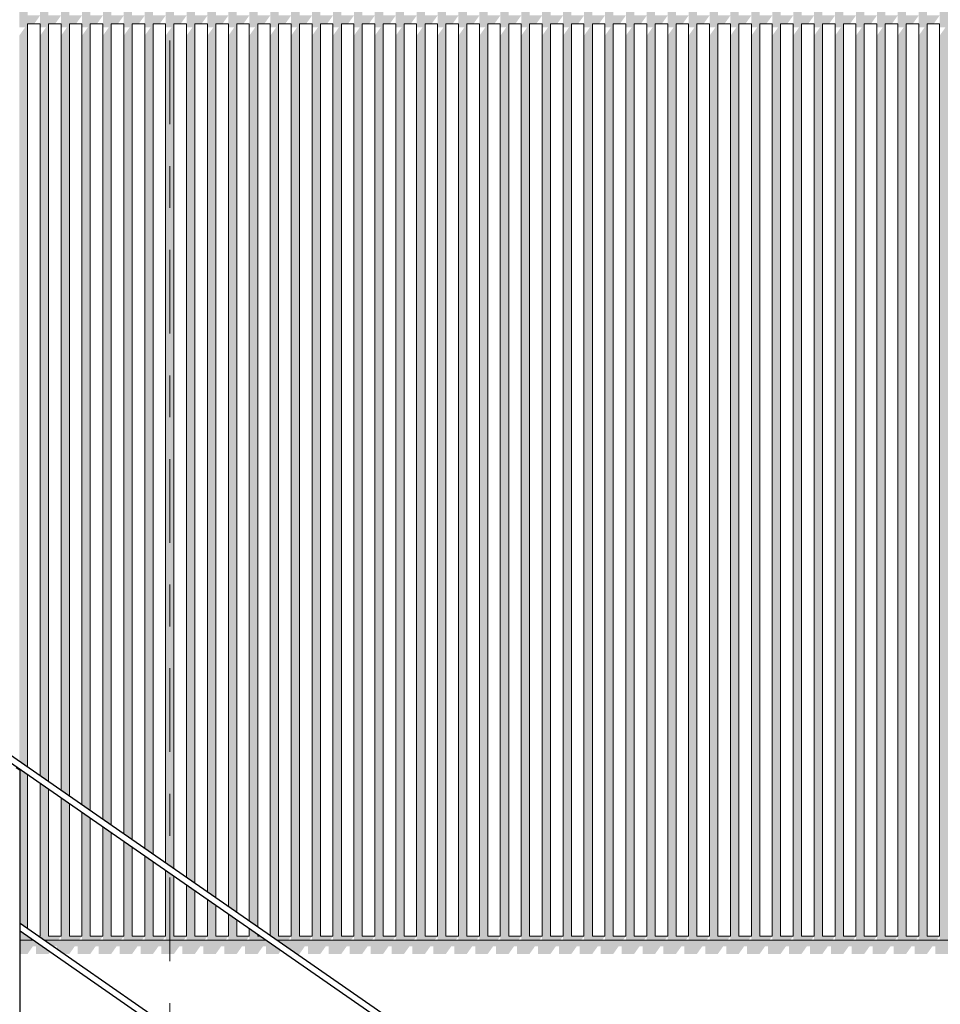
# Model space of a CAD drawing. Header units: metres. Extents: x -52 to 321, y -8 to 26.
# Tile 283 of 333: x 307.07 to 309.27, y 3.19 to 5.55. Entities that reach past the tile are written whole.
import ezdxf
from ezdxf.enums import TextEntityAlignment as Align

# ---------------------------------------------------------------- set-up
doc = ezdxf.new("R2010")
doc.units = ezdxf.units.M
doc.header["$MEASUREMENT"] = 0
doc.linetypes.add('Raster', pattern=[0.4, 0.2, -0.1, 0, -0.1])
for name, color, linetype in [('10 Wand außen', 7, 'Continuous'), ('40 Absturzsicherung', 7, 'Continuous'), ('50 Sanitäreinrichtung', 7, 'Continuous'), ('90 Achsraster', 7, 'Continuous'), ('94 Genehmigungsplanung Bemaßung', 7, 'Continuous')]:
    doc.layers.add(name, color=color, linetype=linetype)
doc.styles.add('ERSTELLTER_STIL_1', font='arial.ttf')
doc.styles.add('ERSTELLTER_STIL_2', font='arial.ttf')
doc.dimstyles.new('ERSTELLTER_STIL__1', dxfattribs={"dimtxt": 0.25, "dimasz": 0.19, "dimexe": 0.18, "dimexo": 0.1, "dimgap": 0, "dimtad": 1, "dimtih": 1, "dimtoh": 1, "dimzin": 0, "dimdsep": 46, "dimtxsty": 'ERSTELLTER_STIL_2', "dimblk": 'ARROWHEAD_6', "dimblk1": 'ARROWHEAD_6', "dimblk2": 'ARROWHEAD_6', "dimcen": 0.09, "dimclrd": 7, "dimclre": 7, "dimclrt": 7, "dimazin": 0, "dimtfac": 1, "dimtdec": 4, "dimtmove": 0, "dimatfit": 3, "dimfxl": 1, "dimtolj": 1, "dimtzin": 0, "dimarcsym": 0})

# ---------------------------------------------------------------- blocks, each defined once
blk = doc.blocks.new('Standard-Rastermarker[16]_2', base_point=(307.4261, 9.9973))
at = {"layer": '90 Achsraster', "color": 14, "linetype": 'Raster', "lineweight": 18, "true_color": 0xa80000}
blk.add_line((307.4261, 8.9973), (307.4261, -1.0027), dxfattribs=at)
at = {"layer": '90 Achsraster', "color": 14, "lineweight": 18, "true_color": 0xa80000, "style": 'ERSTELLTER_STIL_1'}
for tag, p in [('AC_MarkerText_1_0', (307.4261, 10.4973)), ('AC_MarkerText_1_1', (307.4261, -2.2027))]:
    blk.add_attdef(tag, text='', height=0.3, rotation=360, dxfattribs=at).set_placement(p, align=Align.TOP_CENTER)
blk = doc.blocks.new('*D55', base_point=(33626.1154, -0.0027))
at = {"layer": '94 Genehmigungsplanung Bemaßung', "color": 7, "linetype": 'Continuous', "lineweight": 13}
for p, q in [((297.0161, 9.1905), (297.0161, 9.5655)), ((312.8361, 9.1905), (312.8361, 9.5655)), ((297.1161, 9.478), (296.9161, 9.278)), ((312.7361, 9.278), (312.9361, 9.478)), ((296.8661, 9.378), (297.0161, 9.378)), ((297.0161, 9.378), (312.8361, 9.378)), ((312.8361, 9.378), (312.9861, 9.378))]:
    blk.add_line(p, q, dxfattribs=at)
at = {"layer": '94 Genehmigungsplanung Bemaßung', "color": 7, "lineweight": 13, "insert": (304.4971, 9.428), "char_height": 0.25, "attachment_point": 7, "style": 'ERSTELLTER_STIL_2'}
blk.add_mtext('\\A1;{\\pql;\\fArial|b0|i0|c0|p0;\\W1.000000;15,82}', dxfattribs=at)
blk = doc.blocks.new('ARROWHEAD_6')
at = {"color": 0, "linetype": 'Continuous', "lineweight": 0}
for p, q in [((-0.5, -0.5), (0.5, 0.5)), ((0, 0), (-1, 0))]:
    blk.add_line(p, q, dxfattribs=at)

msp = doc.modelspace()

# ---------------------------------------------------------------- hatches: boundary and pattern name
at = {"layer": '10 Wand außen', "linetype": 'Continuous', "lineweight": 0, "true_color": 0x000000}
for points in [[(307.0996, 3.3473), (307.0685, 3.3473), (307.0685, 3.3148), (307.0861, 3.3148), (307.099, 3.3331), (307.1061, 3.3331), (307.1061, 3.3148), (307.1361, 3.3148), (307.1394, 3.3196)], [(307.1259, 3.3473), (307.1481, 3.3319), (307.149, 3.3331), (307.1561, 3.3331), (307.1561, 3.3263), (307.1726, 3.3148), (307.1861, 3.3148), (307.199, 3.3331), (307.2061, 3.3331), (307.2061, 3.3148), (307.2361, 3.3148), (307.249, 3.3331), (307.2561, 3.3331), (307.2561, 3.3148), (307.2861, 3.3148), (307.299, 3.3331), (307.3061, 3.3331), (307.3061, 3.3148), (307.3361, 3.3148), (307.349, 3.3331), (307.3561, 3.3331), (307.3561, 3.3148), (307.3861, 3.3148), (307.399, 3.3331), (307.4061, 3.3331), (307.4061, 3.3148), (307.4361, 3.3148), (307.449, 3.3331), (307.4561, 3.3331), (307.4561, 3.3148), (307.4861, 3.3148), (307.499, 3.3331), (307.5061, 3.3331), (307.5061, 3.3148), (307.5361, 3.3148), (307.549, 3.3331), (307.5561, 3.3331), (307.5561, 3.3148), (307.5861, 3.3148), (307.599, 3.3331), (307.6061, 3.3331), (307.6061, 3.3148), (307.6361, 3.3148), (307.649, 3.3331), (307.6561, 3.3331), (307.6561, 3.3148), (307.6861, 3.3148), (307.6916, 3.3226), (307.6561, 3.3473)], [(307.6824, 3.3473), (307.7028, 3.3331), (307.7061, 3.3331), (307.7061, 3.3308), (307.7291, 3.3148), (307.7361, 3.3148), (307.749, 3.3331), (307.7561, 3.3331), (307.7561, 3.3148), (307.7861, 3.3148), (307.799, 3.3331), (307.8061, 3.3331), (307.8061, 3.3148), (307.8361, 3.3148), (307.849, 3.3331), (307.8561, 3.3331), (307.8561, 3.3148), (307.8861, 3.3148), (307.899, 3.3331), (307.9061, 3.3331), (307.9061, 3.3148), (307.9361, 3.3148), (307.949, 3.3331), (307.9561, 3.3331), (307.9561, 3.3148), (307.9861, 3.3148), (307.999, 3.3331), (308.0061, 3.3331), (308.0061, 3.3148), (308.0361, 3.3148), (308.049, 3.3331), (308.0561, 3.3331), (308.0561, 3.3148), (308.0861, 3.3148), (308.099, 3.3331), (308.1061, 3.3331), (308.1061, 3.3148), (308.1361, 3.3148), (308.149, 3.3331), (308.1561, 3.3331), (308.1561, 3.3148), (308.1861, 3.3148), (308.199, 3.3331), (308.2061, 3.3331), (308.2061, 3.3148), (308.2361, 3.3148), (308.249, 3.3331), (308.2561, 3.3331), (308.2561, 3.3148), (308.2861, 3.3148), (308.299, 3.3331), (308.3061, 3.3331), (308.3061, 3.3148), (308.3361, 3.3148), (308.349, 3.3331), (308.3561, 3.3331), (308.3561, 3.3148), (308.3861, 3.3148), (308.399, 3.3331), (308.4061, 3.3331), (308.4061, 3.3148), (308.4361, 3.3148), (308.449, 3.3331), (308.4561, 3.3331), (308.4561, 3.3148), (308.4861, 3.3148), (308.499, 3.3331), (308.5061, 3.3331), (308.5061, 3.3148), (308.5361, 3.3148), (308.549, 3.3331), (308.5561, 3.3331), (308.5561, 3.3148), (308.5861, 3.3148), (308.599, 3.3331), (308.6061, 3.3331), (308.6061, 3.3148), (308.6361, 3.3148), (308.649, 3.3331), (308.6561, 3.3331), (308.6561, 3.3148), (308.6861, 3.3148), (308.699, 3.3331), (308.7061, 3.3331), (308.7061, 3.3148), (308.7361, 3.3148), (308.749, 3.3331), (308.7561, 3.3331), (308.7561, 3.3148), (308.7861, 3.3148), (308.799, 3.3331), (308.8061, 3.3331), (308.8061, 3.3148), (308.8361, 3.3148), (308.849, 3.3331), (308.8561, 3.3331), (308.8561, 3.3148), (308.8861, 3.3148), (308.899, 3.3331), (308.9061, 3.3331), (308.9061, 3.3148), (308.9361, 3.3148), (308.949, 3.3331), (308.9561, 3.3331), (308.9561, 3.3148), (308.9861, 3.3148), (308.999, 3.3331), (309.0061, 3.3331), (309.0061, 3.3148), (309.0361, 3.3148), (309.049, 3.3331), (309.0561, 3.3331), (309.0561, 3.3148), (309.0861, 3.3148), (309.099, 3.3331), (309.1061, 3.3331), (309.1061, 3.3148), (309.1361, 3.3148), (309.149, 3.3331), (309.1561, 3.3331), (309.1561, 3.3148), (309.1861, 3.3148), (309.199, 3.3331), (309.2061, 3.3331), (309.2061, 3.3148), (309.2361, 3.3148), (309.249, 3.3331), (309.2561, 3.3331), (309.2561, 3.3148), (309.2861, 3.3148), (309.299, 3.3331), (309.3061, 3.3331), (309.3061, 3.3148), (309.3361, 3.3148), (309.349, 3.3331), (309.3561, 3.3331), (309.3561, 3.3148), (309.3861, 3.3148), (309.399, 3.3331), (309.4061, 3.3331), (309.4061, 3.3148), (309.4361, 3.3148), (309.449, 3.3331), (309.4561, 3.3331), (309.4561, 3.3148), (309.4861, 3.3148), (309.499, 3.3331), (309.5061, 3.3331), (309.5061, 3.3148), (309.5361, 3.3148), (309.549, 3.3331), (309.5561, 3.3331), (309.5561, 3.3148), (309.5861, 3.3148), (309.599, 3.3331), (309.6061, 3.3331), (309.6061, 3.3148), (309.6361, 3.3148), (309.649, 3.3331), (309.6561, 3.3331), (309.6561, 3.3148), (309.6861, 3.3148), (309.699, 3.3331), (309.7061, 3.3331), (309.7061, 3.3148), (309.7361, 3.3148), (309.749, 3.3331), (309.7561, 3.3331), (309.7561, 3.3148), (309.7861, 3.3148), (309.799, 3.3331), (309.8061, 3.3331), (309.8061, 3.3148), (309.8361, 3.3148), (309.849, 3.3331), (309.8561, 3.3331), (309.8561, 3.3148), (309.8861, 3.3148), (309.899, 3.3331), (309.9061, 3.3331), (309.9061, 3.3148), (309.9361, 3.3148), (309.949, 3.3331), (309.9561, 3.3331), (309.9561, 3.3148), (309.9861, 3.3148), (309.999, 3.3331), (310.0061, 3.3331), (310.0061, 3.3148), (310.0361, 3.3148), (310.049, 3.3331), (310.0561, 3.3331), (310.0561, 3.3148), (310.0861, 3.3148), (310.099, 3.3331), (310.1061, 3.3331), (310.1061, 3.3148), (310.1361, 3.3148), (310.149, 3.3331), (310.1561, 3.3331), (310.1561, 3.3148), (310.1861, 3.3148), (310.199, 3.3331), (310.2061, 3.3331), (310.2061, 3.3148), (310.2361, 3.3148), (310.249, 3.3331), (310.2561, 3.3331), (310.2561, 3.3148), (310.2861, 3.3148), (310.299, 3.3331), (310.3061, 3.3331), (310.3061, 3.3148), (310.3361, 3.3148), (310.349, 3.3331), (310.3561, 3.3331), (310.3561, 3.3148), (310.3861, 3.3148), (310.399, 3.3331), (310.4061, 3.3331), (310.4061, 3.3148), (310.4361, 3.3148), (310.449, 3.3331), (310.4561, 3.3331), (310.4561, 3.3148), (310.4861, 3.3148), (310.499, 3.3331), (310.5061, 3.3331), (310.5061, 3.3148), (310.5361, 3.3148), (310.549, 3.3331), (310.5561, 3.3331), (310.5561, 3.3148), (310.5861, 3.3148), (310.599, 3.3331), (310.6061, 3.3331), (310.6061, 3.3148), (310.6361, 3.3148), (310.649, 3.3331), (310.6561, 3.3331), (310.6561, 3.3148), (310.6861, 3.3148), (310.699, 3.3331), (310.7061, 3.3331), (310.7061, 3.3148), (310.7361, 3.3148), (310.749, 3.3331), (310.7561, 3.3331), (310.7561, 3.3148), (310.7861, 3.3148), (310.799, 3.3331), (310.8061, 3.3331), (310.8061, 3.3148), (310.8361, 3.3148), (310.849, 3.3331), (310.8561, 3.3331), (310.8561, 3.3148), (310.8861, 3.3148), (310.899, 3.3331), (310.9061, 3.3331), (310.9061, 3.3148), (310.9361, 3.3148), (310.949, 3.3331), (310.9561, 3.3331), (310.9561, 3.3148), (310.9861, 3.3148), (310.999, 3.3331), (311.0061, 3.3331), (311.0061, 3.3148), (311.0361, 3.3148), (311.049, 3.3331), (311.0561, 3.3331), (311.0561, 3.3148), (311.0861, 3.3148), (311.099, 3.3331), (311.1061, 3.3331), (311.1061, 3.3148), (311.1361, 3.3148), (311.149, 3.3331), (311.1561, 3.3331), (311.1561, 3.3148), (311.1861, 3.3148), (311.199, 3.3331), (311.2061, 3.3331), (311.2061, 3.3148), (311.2361, 3.3148), (311.249, 3.3331), (311.2561, 3.3331), (311.2561, 3.3148), (311.2861, 3.3148), (311.299, 3.3331), (311.3061, 3.3331), (311.3061, 3.3148), (311.3361, 3.3148), (311.349, 3.3331), (311.3561, 3.3331), (311.3561, 3.3148), (311.3861, 3.3148), (311.399, 3.3331), (311.4061, 3.3331), (311.4061, 3.3148), (311.4361, 3.3148), (311.449, 3.3331), (311.4561, 3.3331), (311.4561, 3.3148), (311.4861, 3.3148), (311.499, 3.3331), (311.5061, 3.3331), (311.5061, 3.3148), (311.5361, 3.3148), (311.549, 3.3331), (311.5561, 3.3331), (311.5561, 3.3148), (311.5861, 3.3148), (311.599, 3.3331), (311.6061, 3.3331), (311.6061, 3.3148), (311.6361, 3.3148), (311.649, 3.3331), (311.6561, 3.3331), (311.6561, 3.3148), (311.6861, 3.3148), (311.699, 3.3331), (311.7061, 3.3331), (311.7061, 3.3148), (311.7361, 3.3148), (311.749, 3.3331), (311.7561, 3.3331), (311.7561, 3.3148), (311.7861, 3.3148), (311.799, 3.3331), (311.8061, 3.3331), (311.8061, 3.3148), (311.8361, 3.3148), (311.849, 3.3331), (311.8561, 3.3331), (311.8561, 3.3148), (311.8861, 3.3148), (311.899, 3.3331), (311.9061, 3.3331), (311.9061, 3.3148), (311.9361, 3.3148), (311.949, 3.3331), (311.9561, 3.3331), (311.9561, 3.3148), (311.9861, 3.3148), (311.999, 3.3331), (312.0061, 3.3331), (312.0061, 3.3148), (312.0361, 3.3148), (312.049, 3.3331), (312.0561, 3.3331), (312.0561, 3.3148), (312.0861, 3.3148), (312.099, 3.3331), (312.1061, 3.3331), (312.1061, 3.3148), (312.1361, 3.3148), (312.149, 3.3331), (312.1561, 3.3331), (312.1561, 3.3148), (312.1861, 3.3148), (312.199, 3.3331), (312.2061, 3.3331), (312.2061, 3.3148), (312.2361, 3.3148), (312.249, 3.3331), (312.2561, 3.3331), (312.2561, 3.3148), (312.2861, 3.3148), (312.299, 3.3331), (312.3061, 3.3331), (312.3061, 3.3148), (312.3361, 3.3148), (312.349, 3.3331), (312.3561, 3.3331), (312.3561, 3.3148), (312.3861, 3.3148), (312.399, 3.3331), (312.4061, 3.3331), (312.4061, 3.3148), (312.4361, 3.3148), (312.449, 3.3331), (312.4561, 3.3331), (312.4561, 3.3148), (312.4861, 3.3148), (312.499, 3.3331), (312.5061, 3.3331), (312.5061, 3.3148), (312.5361, 3.3148), (312.549, 3.3331), (312.5561, 3.3331), (312.5561, 3.3148), (312.5861, 3.3148), (312.599, 3.3331), (312.6061, 3.3331), (312.6061, 3.3148), (312.6361, 3.3148), (312.649, 3.3331), (312.6561, 3.3331), (312.6561, 3.3148), (312.6861, 3.3148), (312.699, 3.3331), (312.7061, 3.3331), (312.7061, 3.3148), (312.7361, 3.3148), (312.749, 3.3331), (312.7561, 3.3331), (312.7561, 3.3473)]]:
    msp.add_hatch(color=18, dxfattribs=at).paths.add_polyline_path(points)
at = {"layer": '50 Sanitäreinrichtung', "linetype": 'Continuous', "lineweight": 0, "true_color": 0x000000}
for points in [[(307.0661, 5.509), (307.0661, 3.7753), (307.0861, 3.7614), (307.0861, 5.5373), (307.1019, 5.5373), (307.1161, 5.5573), (307.0861, 5.5573), (307.0861, 6.7868), (307.0661, 6.7896), (307.0661, 5.5573), (307.0661, 5.5373), (307.0661, 5.529), (307.0802, 5.529)], [(307.1361, 6.7798), (307.1161, 6.7826), (307.1161, 5.5573), (307.1161, 5.5373), (307.1161, 5.529), (307.1302, 5.529), (307.1161, 5.509), (307.1161, 3.7406), (307.1361, 3.7267), (307.1361, 5.5373), (307.1519, 5.5373), (307.1661, 5.5573), (307.1361, 5.5573)], [(307.1661, 6.7756), (307.1661, 5.5573), (307.1661, 5.5373), (307.1661, 5.529), (307.1802, 5.529), (307.1661, 5.509), (307.1661, 3.7058), (307.1861, 3.692), (307.1861, 5.5373), (307.2019, 5.5373), (307.2161, 5.5573), (307.1861, 5.5573), (307.1861, 6.7728)], [(307.2161, 5.529), (307.2302, 5.529), (307.2161, 5.509), (307.2161, 3.6711), (307.2361, 3.6572), (307.2361, 5.5373), (307.2519, 5.5373), (307.2661, 5.5573), (307.2361, 5.5573), (307.2361, 6.7658), (307.2161, 6.7686), (307.2161, 5.5573), (307.2161, 5.5373)], [(307.2661, 5.5573), (307.2661, 5.5373), (307.2661, 5.529), (307.2802, 5.529), (307.2661, 5.509), (307.2661, 3.6364), (307.2861, 3.6225), (307.2861, 5.5373), (307.3019, 5.5373), (307.3161, 5.5573), (307.2861, 5.5573), (307.2861, 6.7587), (307.2661, 6.7615)], [(307.3161, 5.509), (307.3161, 3.6017), (307.3361, 3.5878), (307.3361, 5.5373), (307.3519, 5.5373), (307.3661, 5.5573), (307.3361, 5.5573), (307.3361, 6.7517), (307.3161, 6.7545), (307.3161, 5.5573), (307.3161, 5.5373), (307.3161, 5.529), (307.3302, 5.529)], [(307.3661, 6.7475), (307.3661, 5.5573), (307.3661, 5.5373), (307.3661, 5.529), (307.3802, 5.529), (307.3661, 5.509), (307.3661, 3.567), (307.3861, 3.5531), (307.3861, 5.5373), (307.4019, 5.5373), (307.4161, 5.5573), (307.3861, 5.5573), (307.3861, 6.7447)], [(307.4161, 5.509), (307.4161, 3.5322), (307.4361, 3.5183), (307.4361, 5.5373), (307.4519, 5.5373), (307.4661, 5.5573), (307.4361, 5.5573), (307.4361, 6.7376), (307.4161, 6.7405), (307.4161, 5.5573), (307.4161, 5.5373), (307.4161, 5.529), (307.4302, 5.529)], [(307.4802, 5.529), (307.4661, 5.509), (307.4661, 3.4975), (307.4861, 3.4836), (307.4861, 5.5373), (307.5019, 5.5373), (307.5161, 5.5573), (307.4861, 5.5573), (307.4861, 6.7306), (307.4661, 6.7334), (307.4661, 5.5573), (307.4661, 5.5373), (307.4661, 5.529)], [(307.5161, 6.7264), (307.5161, 5.5573), (307.5161, 5.5373), (307.5161, 5.529), (307.5302, 5.529), (307.5161, 5.509), (307.5161, 3.4628), (307.5361, 3.4489), (307.5361, 5.5373), (307.5519, 5.5373), (307.5661, 5.5573), (307.5361, 5.5573), (307.5361, 6.7236)], [(307.5661, 5.5373), (307.5661, 5.529), (307.5802, 5.529), (307.5661, 5.509), (307.5661, 3.4281), (307.5861, 3.4142), (307.5861, 5.5373), (307.6019, 5.5373), (307.6161, 5.5573), (307.5861, 5.5573), (307.5861, 6.7166), (307.5661, 6.7194), (307.5661, 5.5573)], [(307.6161, 5.5573), (307.6161, 5.5373), (307.6161, 5.529), (307.6302, 5.529), (307.6161, 5.509), (307.6161, 3.3933), (307.6361, 3.3795), (307.6361, 5.5373), (307.6519, 5.5373), (307.6661, 5.5573), (307.6361, 5.5573), (307.6361, 6.7095), (307.6161, 6.7123)], [(307.6661, 5.509), (307.6661, 3.3586), (307.6824, 3.3473), (307.709, 3.3473), (307.7161, 3.3573), (307.6861, 3.3573), (307.6861, 5.5373), (307.7019, 5.5373), (307.7161, 5.5573), (307.6861, 5.5573), (307.6861, 6.7025), (307.6661, 6.7053), (307.6661, 5.5573), (307.6661, 5.5373), (307.6661, 5.529), (307.6802, 5.529)], [(307.7161, 3.3473), (307.759, 3.3473), (307.7661, 3.3573), (307.7361, 3.3573), (307.7361, 5.5373), (307.7519, 5.5373), (307.7661, 5.5573), (307.7361, 5.5573), (307.7361, 6.6955), (307.7161, 6.6983), (307.7161, 5.5573), (307.7161, 5.5373), (307.7161, 5.529), (307.7302, 5.529), (307.7161, 5.509), (307.7161, 3.3573)], [(307.7661, 3.3573), (307.7661, 3.3473), (307.809, 3.3473), (307.8161, 3.3573), (307.7861, 3.3573), (307.7861, 5.5373), (307.8019, 5.5373), (307.8161, 5.5573), (307.7861, 5.5573), (307.7861, 6.6885), (307.7661, 6.6913), (307.7661, 5.5573), (307.7661, 5.5373), (307.7661, 5.529), (307.7802, 5.529), (307.7661, 5.509)], [(307.8161, 5.5573), (307.8161, 5.5373), (307.8161, 5.529), (307.8302, 5.529), (307.8161, 5.509), (307.8161, 3.3573), (307.8161, 3.3473), (307.859, 3.3473), (307.8661, 3.3573), (307.8361, 3.3573), (307.8361, 5.5373), (307.8519, 5.5373), (307.8661, 5.5573), (307.8361, 5.5573), (307.8361, 6.6814), (307.8161, 6.6842)], [(307.8661, 5.5573), (307.8661, 5.5373), (307.8661, 5.529), (307.8802, 5.529), (307.8661, 5.509), (307.8661, 3.3573), (307.8661, 3.3473), (307.909, 3.3473), (307.9161, 3.3573), (307.8861, 3.3573), (307.8861, 5.5373), (307.9019, 5.5373), (307.9161, 5.5573), (307.8861, 5.5573), (307.8861, 6.6744), (307.8661, 6.6772)], [(307.9302, 5.529), (307.9161, 5.509), (307.9161, 3.3573), (307.9161, 3.3473), (307.959, 3.3473), (307.9661, 3.3573), (307.9361, 3.3573), (307.9361, 5.5373), (307.9519, 5.5373), (307.9661, 5.5573), (307.9361, 5.5573), (307.9361, 6.6674), (307.9161, 6.6702), (307.9161, 5.5573), (307.9161, 5.5373), (307.9161, 5.529)], [(307.9661, 3.3473), (308.009, 3.3473), (308.0161, 3.3573), (307.9861, 3.3573), (307.9861, 5.5373), (308.0019, 5.5373), (308.0161, 5.5573), (307.9861, 5.5573), (307.9861, 6.6603), (307.9661, 6.6632), (307.9661, 5.5573), (307.9661, 5.5373), (307.9661, 5.529), (307.9802, 5.529), (307.9661, 5.509), (307.9661, 3.3573)], [(308.0361, 6.6533), (308.0161, 6.6561), (308.0161, 5.5573), (308.0161, 5.5373), (308.0161, 5.529), (308.0302, 5.529), (308.0161, 5.509), (308.0161, 3.3573), (308.0161, 3.3473), (308.059, 3.3473), (308.0661, 3.3573), (308.0361, 3.3573), (308.0361, 5.5373), (308.0519, 5.5373), (308.0661, 5.5573), (308.0361, 5.5573)], [(308.0661, 3.3573), (308.0661, 3.3473), (308.109, 3.3473), (308.1161, 3.3573), (308.0861, 3.3573), (308.0861, 5.5373), (308.1019, 5.5373), (308.1161, 5.5573), (308.0861, 5.5573), (308.0861, 6.6463), (308.0661, 6.6491), (308.0661, 5.5573), (308.0661, 5.5373), (308.0661, 5.529), (308.0802, 5.529), (308.0661, 5.509)], [(308.1161, 6.6421), (308.1161, 5.5573), (308.1161, 5.5373), (308.1161, 5.529), (308.1302, 5.529), (308.1161, 5.509), (308.1161, 3.3573), (308.1161, 3.3473), (308.159, 3.3473), (308.1661, 3.3573), (308.1361, 3.3573), (308.1361, 5.5373), (308.1519, 5.5373), (308.1661, 5.5573), (308.1361, 5.5573), (308.1361, 6.6393)], [(308.1661, 5.509), (308.1661, 3.3573), (308.1661, 3.3473), (308.209, 3.3473), (308.2161, 3.3573), (308.1861, 3.3573), (308.1861, 5.5373), (308.2019, 5.5373), (308.2161, 5.5573), (308.1861, 5.5573), (308.1861, 6.6322), (308.1661, 6.6351), (308.1661, 5.5573), (308.1661, 5.5373), (308.1661, 5.529), (308.1802, 5.529)], [(308.2161, 3.3473), (308.259, 3.3473), (308.2661, 3.3573), (308.2361, 3.3573), (308.2361, 5.5373), (308.2519, 5.5373), (308.2661, 5.5573), (308.2361, 5.5573), (308.2361, 6.6252), (308.2161, 6.628), (308.2161, 5.5573), (308.2161, 5.5373), (308.2161, 5.529), (308.2302, 5.529), (308.2161, 5.509), (308.2161, 3.3573)], [(308.2661, 3.3473), (308.309, 3.3473), (308.3161, 3.3573), (308.2861, 3.3573), (308.2861, 5.5373), (308.3019, 5.5373), (308.3161, 5.5573), (308.2861, 5.5573), (308.2861, 6.6182), (308.2661, 6.621), (308.2661, 5.5573), (308.2661, 5.5373), (308.2661, 5.529), (308.2802, 5.529), (308.2661, 5.509), (308.2661, 3.3573)], [(308.3161, 3.3573), (308.3161, 3.3473), (308.359, 3.3473), (308.3661, 3.3573), (308.3361, 3.3573), (308.3361, 5.5373), (308.3519, 5.5373), (308.3661, 5.5573), (308.3361, 5.5573), (308.3361, 6.6112), (308.3161, 6.614), (308.3161, 5.5573), (308.3161, 5.5373), (308.3161, 5.529), (308.3302, 5.529), (308.3161, 5.509)], [(308.3661, 6.6069), (308.3661, 5.5573), (308.3661, 5.5373), (308.3661, 5.529), (308.3802, 5.529), (308.3661, 5.509), (308.3661, 3.3573), (308.3661, 3.3473), (308.409, 3.3473), (308.4161, 3.3573), (308.3861, 3.3573), (308.3861, 5.5373), (308.4019, 5.5373), (308.4161, 5.5573), (308.3861, 5.5573), (308.3861, 6.6041)], [(308.4161, 5.5573), (308.4161, 5.5373), (308.4161, 5.529), (308.4302, 5.529), (308.4161, 5.509), (308.4161, 3.3573), (308.4161, 3.3473), (308.459, 3.3473), (308.4661, 3.3573), (308.4361, 3.3573), (308.4361, 5.5373), (308.4519, 5.5373), (308.4661, 5.5573), (308.4361, 5.5573), (308.4361, 6.5971), (308.4161, 6.5999)], [(308.4661, 6.5929), (308.4661, 5.5573), (308.4661, 5.5373), (308.4661, 5.529), (308.4802, 5.529), (308.4661, 5.509), (308.4661, 3.3573), (308.4661, 3.3473), (308.509, 3.3473), (308.5161, 3.3573), (308.4861, 3.3573), (308.4861, 5.5373), (308.5019, 5.5373), (308.5161, 5.5573), (308.4861, 5.5573), (308.4861, 6.5901)], [(308.5161, 5.509), (308.5161, 3.3573), (308.5161, 3.3473), (308.559, 3.3473), (308.5661, 3.3573), (308.5361, 3.3573), (308.5361, 5.5373), (308.5519, 5.5373), (308.5661, 5.5573), (308.5361, 5.5573), (308.5361, 6.5831), (308.5161, 6.5859), (308.5161, 5.5573), (308.5161, 5.5373), (308.5161, 5.529), (308.5302, 5.529)], [(308.5661, 3.3473), (308.609, 3.3473), (308.6161, 3.3573), (308.5861, 3.3573), (308.5861, 5.5373), (308.6019, 5.5373), (308.6161, 5.5573), (308.5861, 5.5573), (308.5861, 6.576), (308.5661, 6.5788), (308.5661, 5.5573), (308.5661, 5.5373), (308.5661, 5.529), (308.5802, 5.529), (308.5661, 5.509), (308.5661, 3.3573)], [(308.6161, 5.5573), (308.6161, 5.5373), (308.6161, 5.529), (308.6302, 5.529), (308.6161, 5.509), (308.6161, 3.3573), (308.6161, 3.3473), (308.659, 3.3473), (308.6661, 3.3573), (308.6361, 3.3573), (308.6361, 5.5373), (308.6519, 5.5373), (308.6661, 5.5573), (308.6361, 5.5573), (308.6361, 6.569), (308.6161, 6.5718)], [(308.6661, 5.509), (308.6661, 3.3573), (308.6661, 3.3473), (308.709, 3.3473), (308.7161, 3.3573), (308.6861, 3.3573), (308.6861, 5.5373), (308.7019, 5.5373), (308.7161, 5.5573), (308.6861, 5.5573), (308.6861, 6.562), (308.6661, 6.5648), (308.6661, 5.5573), (308.6661, 5.5373), (308.6661, 5.529), (308.6802, 5.529)], [(308.7161, 5.5573), (308.7161, 5.5373), (308.7161, 5.529), (308.7302, 5.529), (308.7161, 5.509), (308.7161, 3.3573), (308.7161, 3.3473), (308.759, 3.3473), (308.7661, 3.3573), (308.7361, 3.3573), (308.7361, 5.5373), (308.7519, 5.5373), (308.7661, 5.5573), (308.7361, 5.5573), (308.7361, 6.5549), (308.7161, 6.5578)], [(308.7661, 5.5573), (308.7661, 5.5373), (308.7661, 5.529), (308.7802, 5.529), (308.7661, 5.509), (308.7661, 3.3573), (308.7661, 3.3473), (308.809, 3.3473), (308.8161, 3.3573), (308.7861, 3.3573), (308.7861, 5.5373), (308.8019, 5.5373), (308.8161, 5.5573), (308.7861, 5.5573), (308.7861, 6.5479), (308.7661, 6.5507)], [(308.8161, 5.529), (308.8302, 5.529), (308.8161, 5.509), (308.8161, 3.3573), (308.8161, 3.3473), (308.859, 3.3473), (308.8661, 3.3573), (308.8361, 3.3573), (308.8361, 5.5373), (308.8519, 5.5373), (308.8661, 5.5573), (308.8361, 5.5573), (308.8361, 6.5409), (308.8161, 6.5437), (308.8161, 5.5573), (308.8161, 5.5373)], [(308.8661, 5.529), (308.8802, 5.529), (308.8661, 5.509), (308.8661, 3.3573), (308.8661, 3.3473), (308.909, 3.3473), (308.9161, 3.3573), (308.8861, 3.3573), (308.8861, 5.5373), (308.9019, 5.5373), (308.9161, 5.5573), (308.8861, 5.5573), (308.8861, 6.5339), (308.8661, 6.5367), (308.8661, 5.5573), (308.8661, 5.5373)], [(308.9161, 5.529), (308.9302, 5.529), (308.9161, 5.509), (308.9161, 3.3573), (308.9161, 3.3473), (308.959, 3.3473), (308.9661, 3.3573), (308.9361, 3.3573), (308.9361, 5.5373), (308.9519, 5.5373), (308.9661, 5.5573), (308.9361, 5.5573), (308.9361, 6.5268), (308.9161, 6.5296), (308.9161, 5.5573), (308.9161, 5.5373)], [(308.9661, 5.5573), (308.9661, 5.5373), (308.9661, 5.529), (308.9802, 5.529), (308.9661, 5.509), (308.9661, 3.3573), (308.9661, 3.3473), (309.009, 3.3473), (309.0161, 3.3573), (308.9861, 3.3573), (308.9861, 5.5373), (309.0019, 5.5373), (309.0161, 5.5573), (308.9861, 5.5573), (308.9861, 6.5198), (308.9661, 6.5226)], [(309.0161, 5.5373), (309.0161, 5.529), (309.0302, 5.529), (309.0161, 5.509), (309.0161, 3.3573), (309.0161, 3.3473), (309.059, 3.3473), (309.0661, 3.3573), (309.0361, 3.3573), (309.0361, 5.5373), (309.0519, 5.5373), (309.0661, 5.5573), (309.0361, 5.5573), (309.0361, 6.5128), (309.0161, 6.5156), (309.0161, 5.5573)], [(309.0802, 5.529), (309.0661, 5.509), (309.0661, 3.3573), (309.0661, 3.3473), (309.109, 3.3473), (309.1161, 3.3573), (309.0861, 3.3573), (309.0861, 5.5373), (309.1019, 5.5373), (309.1161, 5.5573), (309.0861, 5.5573), (309.0861, 6.5058), (309.0661, 6.5086), (309.0661, 5.5573), (309.0661, 5.5373), (309.0661, 5.529)], [(309.1161, 5.5573), (309.1161, 5.5373), (309.1161, 5.529), (309.1302, 5.529), (309.1161, 5.509), (309.1161, 3.3573), (309.1161, 3.3473), (309.159, 3.3473), (309.1661, 3.3573), (309.1361, 3.3573), (309.1361, 5.5373), (309.1519, 5.5373), (309.1661, 5.5573), (309.1361, 5.5573), (309.1361, 6.4987), (309.1161, 6.5015)], [(309.1802, 5.529), (309.1661, 5.509), (309.1661, 3.3573), (309.1661, 3.3473), (309.209, 3.3473), (309.2161, 3.3573), (309.1861, 3.3573), (309.1861, 5.5373), (309.2019, 5.5373), (309.2161, 5.5573), (309.1861, 5.5573), (309.1861, 6.4917), (309.1661, 6.4945), (309.1661, 5.5573), (309.1661, 5.5373), (309.1661, 5.529)], [(309.2161, 5.509), (309.2161, 3.3573), (309.2161, 3.3473), (309.259, 3.3473), (309.2661, 3.3573), (309.2361, 3.3573), (309.2361, 5.5373), (309.2519, 5.5373), (309.2661, 5.5573), (309.2361, 5.5573), (309.2361, 6.4847), (309.2161, 6.4875), (309.2161, 5.5573), (309.2161, 5.5373), (309.2161, 5.529), (309.2302, 5.529)], [(309.2661, 5.509), (309.2661, 3.3573), (309.2661, 3.3473), (309.309, 3.3473), (309.3161, 3.3573), (309.2861, 3.3573), (309.2861, 5.5373), (309.3019, 5.5373), (309.3161, 5.5573), (309.2861, 5.5573), (309.2861, 6.4776), (309.2661, 6.4805), (309.2661, 5.5573), (309.2661, 5.5373), (309.2661, 5.529), (309.2802, 5.529)], [(307.0661, 3.7553), (307.0685, 3.7536), (307.0685, 3.3872), (307.0861, 3.3749), (307.0861, 3.7431), (307.0661, 3.757)], [(307.1161, 3.7223), (307.1161, 3.3573), (307.1161, 3.3541), (307.1259, 3.3473), (307.159, 3.3473), (307.1661, 3.3573), (307.1361, 3.3573), (307.1361, 3.7084)], [(307.1661, 3.3573), (307.1661, 3.3473), (307.209, 3.3473), (307.2161, 3.3573), (307.1861, 3.3573), (307.1861, 3.6737), (307.1661, 3.6876)], [(307.2161, 3.6529), (307.2161, 3.3573), (307.2161, 3.3473), (307.259, 3.3473), (307.2661, 3.3573), (307.2361, 3.3573), (307.2361, 3.639)], [(307.2661, 3.3473), (307.309, 3.3473), (307.3161, 3.3573), (307.2861, 3.3573), (307.2861, 3.6043), (307.2661, 3.6181), (307.2661, 3.3573)], [(307.3161, 3.5834), (307.3161, 3.3573), (307.3161, 3.3473), (307.359, 3.3473), (307.3661, 3.3573), (307.3361, 3.3573), (307.3361, 3.5695)], [(307.3661, 3.3573), (307.3661, 3.3473), (307.409, 3.3473), (307.4161, 3.3573), (307.3861, 3.3573), (307.3861, 3.5348), (307.3661, 3.5487)], [(307.4161, 3.514), (307.4161, 3.3573), (307.4161, 3.3473), (307.459, 3.3473), (307.4661, 3.3573), (307.4361, 3.3573), (307.4361, 3.5001)], [(307.4661, 3.3573), (307.4661, 3.3473), (307.509, 3.3473), (307.5161, 3.3573), (307.4861, 3.3573), (307.4861, 3.4654), (307.4661, 3.4793)], [(307.5161, 3.3573), (307.5161, 3.3473), (307.559, 3.3473), (307.5661, 3.3573), (307.5361, 3.3573), (307.5361, 3.4306), (307.5161, 3.4445)], [(307.5661, 3.3573), (307.5661, 3.3473), (307.609, 3.3473), (307.6161, 3.3573), (307.5861, 3.3573), (307.5861, 3.3959), (307.5661, 3.4098)], [(307.0685, 3.3473), (307.0996, 3.3473), (307.0685, 3.3689)], [(307.6161, 3.3473), (307.6561, 3.3473), (307.6417, 3.3573), (307.6361, 3.3573), (307.6361, 3.3612), (307.6161, 3.3751), (307.6161, 3.3573)], [(307.1115, 3.3573), (307.1146, 3.3551), (307.1161, 3.3573)]]:
    msp.add_hatch(color=18, dxfattribs=at).paths.add_polyline_path(points)

# ---------------------------------------------------------------- linework, layer by layer
at = {"layer": '40 Absturzsicherung', "color": 250, "linetype": 'Continuous', "lineweight": 25, "true_color": 0x191919}
for p, q in [((310.4228, 1.4442), (306.2236, 4.3603)), ((310.4153, 1.4312), (306.2311, 4.3368)), ((307.0585, 3.7606), (307.0685, 3.7536)), ((307.0685, 2.7236), (307.0685, 3.7536)), ((307.8983, 2.8109), (307.0685, 3.3872)), ((307.8983, 2.7926), (307.0685, 3.3689))]:
    msp.add_line(p, q, dxfattribs=at)
at = {"layer": '50 Sanitäreinrichtung', "color": 251, "linetype": 'Continuous', "lineweight": 18, "true_color": 0x5f5f5f}
for p, q in [((307.1161, 5.5373), (307.0861, 5.5373)), ((307.0861, 3.7614), (307.0861, 5.5373)), ((307.1161, 3.7406), (307.1161, 5.5373)), ((307.1661, 5.5373), (307.1361, 5.5373)), ((307.1361, 3.7267), (307.1361, 5.5373)), ((307.1661, 3.7058), (307.1661, 5.5373)), ((307.2161, 5.5373), (307.1861, 5.5373)), ((307.1861, 3.692), (307.1861, 5.5373)), ((307.2161, 3.6711), (307.2161, 5.5373)), ((307.2661, 5.5373), (307.2361, 5.5373)), ((307.2361, 3.6572), (307.2361, 5.5373)), ((307.2661, 3.6364), (307.2661, 5.5373)), ((307.3161, 5.5373), (307.2861, 5.5373)), ((307.2861, 3.6225), (307.2861, 5.5373)), ((307.3161, 3.6017), (307.3161, 5.5373)), ((307.3661, 5.5373), (307.3361, 5.5373)), ((307.3361, 3.5878), (307.3361, 5.5373)), ((307.3661, 3.567), (307.3661, 5.5373)), ((307.4161, 5.5373), (307.3861, 5.5373)), ((307.3861, 3.5531), (307.3861, 5.5373)), ((307.4161, 3.5322), (307.4161, 5.5373)), ((307.4661, 5.5373), (307.4361, 5.5373)), ((307.4361, 3.5183), (307.4361, 5.5373)), ((307.4661, 3.4975), (307.4661, 5.5373)), ((307.5161, 5.5373), (307.4861, 5.5373)), ((307.4861, 3.4836), (307.4861, 5.5373)), ((307.5161, 3.4628), (307.5161, 5.5373)), ((307.5661, 5.5373), (307.5361, 5.5373)), ((307.5361, 3.4489), (307.5361, 5.5373)), ((307.5661, 3.4281), (307.5661, 5.5373)), ((307.6161, 5.5373), (307.5861, 5.5373)), ((307.5861, 3.4142), (307.5861, 5.5373)), ((307.6161, 3.3933), (307.6161, 5.5373)), ((307.6661, 5.5373), (307.6361, 5.5373)), ((307.6361, 3.3795), (307.6361, 5.5373)), ((307.6661, 3.3586), (307.6661, 5.5373)), ((307.7161, 5.5373), (307.6861, 5.5373)), ((307.6861, 3.3573), (307.6861, 5.5373)), ((307.7161, 3.3573), (307.7161, 5.5373)), ((307.7661, 5.5373), (307.7361, 5.5373)), ((307.7361, 3.3573), (307.7361, 5.5373)), ((307.7661, 3.3573), (307.7661, 5.5373)), ((307.8161, 5.5373), (307.7861, 5.5373)), ((307.7861, 3.3573), (307.7861, 5.5373)), ((307.8161, 3.3573), (307.8161, 5.5373)), ((307.8661, 5.5373), (307.8361, 5.5373)), ((307.8361, 3.3573), (307.8361, 5.5373)), ((307.8661, 3.3573), (307.8661, 5.5373)), ((307.9161, 5.5373), (307.8861, 5.5373)), ((307.8861, 3.3573), (307.8861, 5.5373)), ((307.9161, 3.3573), (307.9161, 5.5373)), ((307.9661, 5.5373), (307.9361, 5.5373)), ((307.9361, 3.3573), (307.9361, 5.5373)), ((307.9661, 3.3573), (307.9661, 5.5373)), ((308.0161, 5.5373), (307.9861, 5.5373)), ((307.9861, 3.3573), (307.9861, 5.5373)), ((308.0161, 3.3573), (308.0161, 5.5373)), ((308.0661, 5.5373), (308.0361, 5.5373)), ((308.0361, 3.3573), (308.0361, 5.5373)), ((308.0661, 3.3573), (308.0661, 5.5373)), ((308.1161, 5.5373), (308.0861, 5.5373)), ((308.0861, 3.3573), (308.0861, 5.5373)), ((308.1161, 3.3573), (308.1161, 5.5373)), ((308.1661, 5.5373), (308.1361, 5.5373)), ((308.1361, 3.3573), (308.1361, 5.5373)), ((308.1661, 3.3573), (308.1661, 5.5373)), ((308.2161, 5.5373), (308.1861, 5.5373)), ((308.1861, 3.3573), (308.1861, 5.5373)), ((308.2161, 3.3573), (308.2161, 5.5373)), ((308.2661, 5.5373), (308.2361, 5.5373)), ((308.2361, 3.3573), (308.2361, 5.5373)), ((308.2661, 3.3573), (308.2661, 5.5373)), ((308.3161, 5.5373), (308.2861, 5.5373)), ((308.2861, 3.3573), (308.2861, 5.5373)), ((308.3161, 3.3573), (308.3161, 5.5373)), ((308.3661, 5.5373), (308.3361, 5.5373)), ((308.3361, 3.3573), (308.3361, 5.5373)), ((308.3661, 3.3573), (308.3661, 5.5373)), ((308.4161, 5.5373), (308.3861, 5.5373)), ((308.3861, 3.3573), (308.3861, 5.5373)), ((308.4161, 3.3573), (308.4161, 5.5373)), ((308.4661, 5.5373), (308.4361, 5.5373)), ((308.4361, 3.3573), (308.4361, 5.5373)), ((308.4661, 3.3573), (308.4661, 5.5373)), ((308.5161, 5.5373), (308.4861, 5.5373)), ((308.4861, 3.3573), (308.4861, 5.5373)), ((308.5161, 3.3573), (308.5161, 5.5373)), ((308.5661, 5.5373), (308.5361, 5.5373)), ((308.5361, 3.3573), (308.5361, 5.5373)), ((308.5661, 3.3573), (308.5661, 5.5373)), ((308.6161, 5.5373), (308.5861, 5.5373)), ((308.5861, 3.3573), (308.5861, 5.5373)), ((308.6161, 3.3573), (308.6161, 5.5373)), ((308.6661, 5.5373), (308.6361, 5.5373)), ((308.6361, 3.3573), (308.6361, 5.5373)), ((308.6661, 3.3573), (308.6661, 5.5373)), ((308.7161, 5.5373), (308.6861, 5.5373)), ((308.6861, 3.3573), (308.6861, 5.5373)), ((308.7161, 3.3573), (308.7161, 5.5373)), ((308.7661, 5.5373), (308.7361, 5.5373)), ((308.7361, 3.3573), (308.7361, 5.5373)), ((308.7661, 3.3573), (308.7661, 5.5373)), ((308.8161, 5.5373), (308.7861, 5.5373)), ((308.7861, 3.3573), (308.7861, 5.5373)), ((308.8161, 3.3573), (308.8161, 5.5373)), ((308.8661, 5.5373), (308.8361, 5.5373)), ((308.8361, 3.3573), (308.8361, 5.5373)), ((308.8661, 3.3573), (308.8661, 5.5373)), ((308.9161, 5.5373), (308.8861, 5.5373)), ((308.8861, 3.3573), (308.8861, 5.5373)), ((308.9161, 3.3573), (308.9161, 5.5373)), ((308.9661, 5.5373), (308.9361, 5.5373)), ((308.9361, 3.3573), (308.9361, 5.5373)), ((308.9661, 3.3573), (308.9661, 5.5373)), ((309.0161, 5.5373), (308.9861, 5.5373)), ((308.9861, 3.3573), (308.9861, 5.5373)), ((309.0161, 3.3573), (309.0161, 5.5373)), ((309.0661, 5.5373), (309.0361, 5.5373)), ((309.0361, 3.3573), (309.0361, 5.5373)), ((309.0661, 3.3573), (309.0661, 5.5373)), ((309.1161, 5.5373), (309.0861, 5.5373)), ((309.0861, 3.3573), (309.0861, 5.5373)), ((309.1161, 3.3573), (309.1161, 5.5373)), ((309.1661, 5.5373), (309.1361, 5.5373)), ((309.1361, 3.3573), (309.1361, 5.5373)), ((309.1661, 3.3573), (309.1661, 5.5373)), ((309.2161, 5.5373), (309.1861, 5.5373)), ((309.1861, 3.3573), (309.1861, 5.5373)), ((309.2161, 3.3573), (309.2161, 5.5373)), ((309.2661, 5.5373), (309.2361, 5.5373)), ((309.2361, 3.3573), (309.2361, 5.5373)), ((309.2661, 3.3573), (309.2661, 5.5373)), ((307.0861, 3.3749), (307.0861, 3.7431)), ((307.1161, 3.3573), (307.1161, 3.7223)), ((307.1361, 3.3573), (307.1361, 3.7084)), ((307.1661, 3.3573), (307.1661, 3.6876)), ((307.1861, 3.3573), (307.1861, 3.6737)), ((307.2161, 3.3573), (307.2161, 3.6529)), ((307.2361, 3.3573), (307.2361, 3.639)), ((307.2661, 3.3573), (307.2661, 3.6181)), ((307.2861, 3.3573), (307.2861, 3.6043)), ((307.3161, 3.3573), (307.3161, 3.5834)), ((307.3361, 3.3573), (307.3361, 3.5695)), ((307.3661, 3.3573), (307.3661, 3.5487)), ((307.3861, 3.3573), (307.3861, 3.5348)), ((307.4161, 3.3573), (307.4161, 3.514)), ((307.4361, 3.3573), (307.4361, 3.5001)), ((307.4661, 3.3573), (307.4661, 3.4793)), ((307.4861, 3.3573), (307.4861, 3.4654)), ((307.5161, 3.3573), (307.5161, 3.4445)), ((307.5361, 3.3573), (307.5361, 3.4306)), ((307.5661, 3.3573), (307.5661, 3.4098)), ((307.5861, 3.3573), (307.5861, 3.3959)), ((307.6161, 3.3573), (307.6161, 3.3751)), ((307.0996, 3.3473), (307.0685, 3.3473)), ((307.1161, 3.3573), (307.1115, 3.3573)), ((307.6561, 3.3473), (307.1259, 3.3473)), ((307.1661, 3.3573), (307.1361, 3.3573)), ((307.2161, 3.3573), (307.1861, 3.3573)), ((307.2661, 3.3573), (307.2361, 3.3573)), ((307.3161, 3.3573), (307.2861, 3.3573)), ((307.3661, 3.3573), (307.3361, 3.3573)), ((307.4161, 3.3573), (307.3861, 3.3573)), ((307.4661, 3.3573), (307.4361, 3.3573)), ((307.5161, 3.3573), (307.4861, 3.3573)), ((307.5661, 3.3573), (307.5361, 3.3573)), ((307.6161, 3.3573), (307.5861, 3.3573)), ((307.6361, 3.3573), (307.6361, 3.3612)), ((307.6417, 3.3573), (307.6361, 3.3573)), ((312.8461, 3.3473), (307.6824, 3.3473)), ((307.7161, 3.3573), (307.6861, 3.3573)), ((307.7661, 3.3573), (307.7361, 3.3573)), ((307.8161, 3.3573), (307.7861, 3.3573)), ((307.8661, 3.3573), (307.8361, 3.3573)), ((307.9161, 3.3573), (307.8861, 3.3573)), ((307.9661, 3.3573), (307.9361, 3.3573)), ((308.0161, 3.3573), (307.9861, 3.3573)), ((308.0661, 3.3573), (308.0361, 3.3573)), ((308.1161, 3.3573), (308.0861, 3.3573)), ((308.1661, 3.3573), (308.1361, 3.3573)), ((308.2161, 3.3573), (308.1861, 3.3573)), ((308.2661, 3.3573), (308.2361, 3.3573)), ((308.3161, 3.3573), (308.2861, 3.3573)), ((308.3661, 3.3573), (308.3361, 3.3573)), ((308.4161, 3.3573), (308.3861, 3.3573)), ((308.4661, 3.3573), (308.4361, 3.3573)), ((308.5161, 3.3573), (308.4861, 3.3573)), ((308.5661, 3.3573), (308.5361, 3.3573)), ((308.6161, 3.3573), (308.5861, 3.3573)), ((308.6661, 3.3573), (308.6361, 3.3573)), ((308.7161, 3.3573), (308.6861, 3.3573)), ((308.7661, 3.3573), (308.7361, 3.3573)), ((308.8161, 3.3573), (308.7861, 3.3573)), ((308.8661, 3.3573), (308.8361, 3.3573)), ((308.9161, 3.3573), (308.8861, 3.3573)), ((308.9661, 3.3573), (308.9361, 3.3573)), ((309.0161, 3.3573), (308.9861, 3.3573)), ((309.0661, 3.3573), (309.0361, 3.3573)), ((309.1161, 3.3573), (309.0861, 3.3573)), ((309.1661, 3.3573), (309.1361, 3.3573)), ((309.2161, 3.3573), (309.1861, 3.3573)), ((309.2661, 3.3573), (309.2361, 3.3573))]:
    msp.add_line(p, q, dxfattribs=at)

# ---------------------------------------------------------------- block references
at = {"layer": '90 Achsraster', "color": 7, "linetype": 'Continuous', "lineweight": 18}
msp.add_blockref('Standard-Rastermarker[16]_2', (307.4261, 9.9973), dxfattribs=at)

# ---------------------------------------------------------------- dimensions: what is measured, and where the dimension line sits
at = {"layer": '94 Genehmigungsplanung Bemaßung', "color": 7, "linetype": 'Continuous', "lineweight": 13}
dim = msp.add_linear_dim(base=(312.8361, 9.378), p1=(297.0161, 3.3473), p2=(312.8361, 3.3473), dimstyle='ERSTELLTER_STIL__1', dxfattribs=at)
dim.commit()
dim.dimension.update_dxf_attribs({"geometry": '*D55', "text_midpoint": (304.9158, 9.553), "dimtype": 160})

doc.saveas('drawing.dxf')
